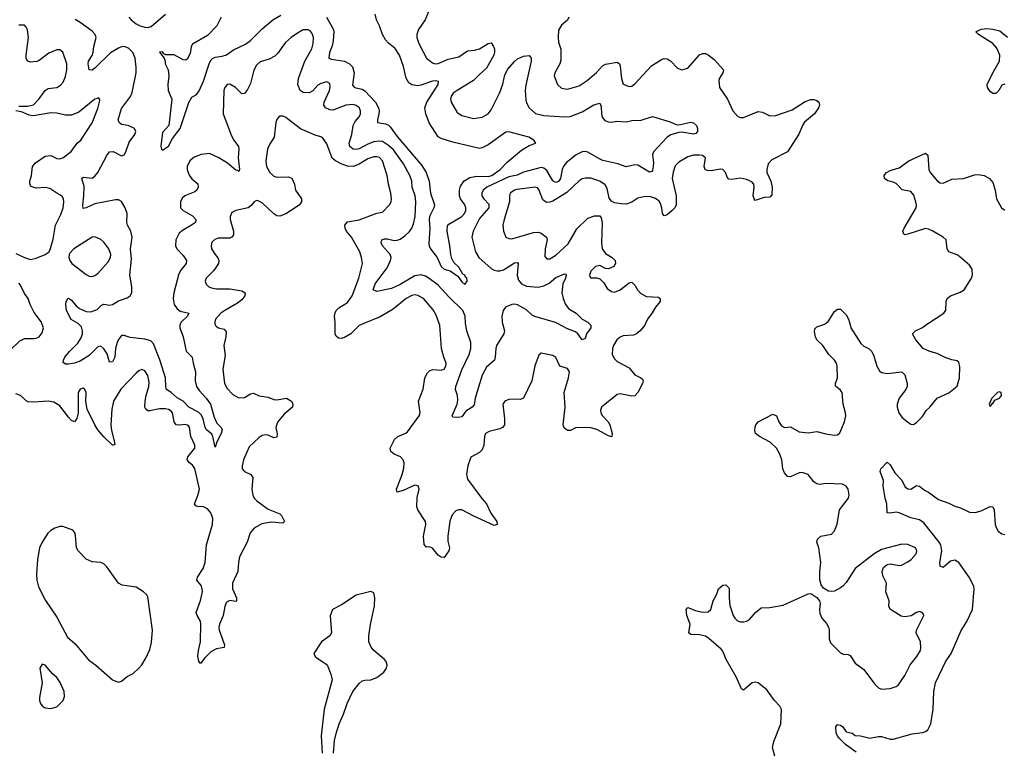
# Model space of a CAD drawing. Header units: inches. Extents: x 1603819 to 1745079, y 385938 to 533966.
# Tile 425 of 561: x 1702517 to 1709227, y 467097 to 472072. Entities that reach past the tile are written whole.
import ezdxf

# ---------------------------------------------------------------- set-up
doc = ezdxf.new("R2010")
doc.units = ezdxf.units.IN
doc.header["$MEASUREMENT"] = 0
doc.layers.add('B7406', color=7, linetype='Continuous')
doc.layers.add('B7407', color=7, linetype='Continuous')

msp = doc.modelspace()

# ---------------------------------------------------------------- linework, layer by layer
at = {"layer": 'B7406', "color": 5}
for points, elevation in [([(1702446.8, 469813.2), (1702518.7, 469881.3), (1702550, 469898.4), (1702610, 469897.1), (1702630, 469900.5), (1702649, 469910), (1702670, 469936), (1702678.4, 469970), (1702668, 470000)], 280), ([(1703847.4, 470000), (1703848.9, 469990), (1703858.9, 469978.9), (1703871.2, 469971.2), (1703910, 469961.1), (1703923.6, 469943.6), (1703921.6, 469910), (1703908.6, 469850), (1703917.4, 469782.6), (1703901.3, 469690), (1703912.9, 469590), (1703930, 469556.4), (1703970, 469515.3), (1704010, 469494.4), (1704050, 469496.3), (1704090, 469521.6), (1704110, 469526), (1704150, 469506), (1704210, 469497.4), (1704250, 469481.7), (1704270, 469480.2), (1704334.8, 469490), (1704370, 469470.3), (1704379.5, 469450), (1704377, 469430), (1704318.6, 469381.4), (1704273.6, 469326.4), (1704263, 469290), (1704271.1, 469248.9), (1704270, 469224.7), (1704250, 469220.8), (1704210, 469237.8), (1704190, 469240.3), (1704170, 469236), (1704150, 469224), (1704080.5, 469159.5), (1704041.8, 469070), (1704032.3, 469030), (1704034, 469010), (1704048.5, 468990), (1704091.7, 468970), (1704106.2, 468950), (1704099.4, 468870), (1704105.8, 468830), (1704114.9, 468810), (1704132.8, 468790), (1704210, 468733.6), (1704290, 468701.7), (1704300.9, 468690), (1704321.3, 468650), (1704310, 468638.7), (1704230, 468644.5), (1704166.7, 468633.3), (1704115.4, 468604.6), (1704088.2, 468571.8), (1704067.6, 468510), (1704015, 468410), (1704007.1, 468370), (1704003.6, 468310), (1703967.5, 468230), (1703968.1, 468190), (1703993.5, 468130), (1703994.6, 468110), (1703990, 468104.2), (1703950, 468110.8), (1703930, 468102.3), (1703924.8, 468095.2), (1703915.3, 468070), (1703903.6, 468010), (1703879.1, 467950), (1703874.6, 467930), (1703876.6, 467910), (1703912.4, 467810), (1703910.4, 467790), (1703858, 467782), (1703819.8, 467760.2), (1703778.9, 467721.1), (1703750, 467681.2), (1703738, 467698), (1703731.5, 467731.5), (1703734.7, 467770), (1703749, 467830), (1703751.6, 467950), (1703749.8, 467970), (1703726, 468010), (1703719.3, 468030), (1703750, 468110.6), (1703761.7, 468170), (1703761.5, 468190), (1703754.5, 468214.5), (1703724.7, 468250), (1703728.5, 468270), (1703767.2, 468330), (1703781.5, 468370), (1703790.8, 468490.8), (1703830.5, 468630), (1703832.5, 468670), (1703818.5, 468710), (1703796.9, 468736.9), (1703770, 468749), (1703730, 468753.3), (1703718, 468758), (1703707.2, 468770), (1703731.6, 468828.4), (1703742, 468870), (1703710, 469011.1), (1703694.6, 469034.6), (1703673.5, 469050), (1703658.7, 469070), (1703663.8, 469090), (1703709.8, 469150), (1703710.6, 469170), (1703683.7, 469230), (1703673.9, 469293.9), (1703665.8, 469305.8), (1703650, 469312), (1703606.1, 469306.1), (1703583.5, 469310), (1703569.5, 469329.5), (1703559.1, 469390), (1703550, 469401.6), (1703530, 469414), (1703510, 469418.8), (1703470, 469419.2), (1703405, 469404.9), (1703390, 469405.8), (1703377, 469417), (1703369.9, 469430), (1703371.2, 469470), (1703378, 469510), (1703396.2, 469570), (1703399.6, 469599.6), (1703390, 469646), (1703370, 469677), (1703350, 469687), (1703330, 469678.4), (1703310, 469660.5), (1703206.4, 469553.6), (1703156.2, 469470), (1703144.6, 469415.4), (1703137.2, 469310), (1703142.8, 469270), (1703164.2, 469190), (1703166, 469174), (1703154, 469170), (1703150.4, 469169.6), (1703090, 469228.2), (1703050, 469276.2), (1703029.2, 469310), (1702976, 469416), (1702968.3, 469468.3), (1702970.6, 469530.6), (1702962, 469550), (1702950, 469559.6), (1702930, 469553.6), (1702914.9, 469530), (1702915.8, 469390), (1702906.8, 469353.2), (1702890, 469329.6), (1702870, 469338.7), (1702850, 469360.5), (1702790, 469439.3), (1702750, 469463.5), (1702710, 469469.8), (1702610, 469462.9), (1702570, 469466.4), (1702523, 469510), (1702490, 469521.1)], 280), ([(1703613.2, 470000), (1703608, 469990), (1703608.1, 469970), (1703631.5, 469910), (1703651.9, 469811.9), (1703693.4, 469770), (1703698.6, 469730), (1703715.9, 469670), (1703712.5, 469610), (1703721.6, 469570), (1703741.3, 469541.3), (1703788.8, 469490), (1703816.5, 469450), (1703842, 469362), (1703861.3, 469321.3), (1703890.7, 469290), (1703895.8, 469275.8), (1703890.3, 469250), (1703863, 469197), (1703850, 469158), (1703834, 469230), (1703825.6, 469245.6), (1703790, 469274.7), (1703780.8, 469290), (1703767.5, 469350), (1703756.1, 469376.1), (1703735.5, 469395.5), (1703670, 469430.7), (1703631.1, 469471.1), (1703590, 469493.7), (1703550, 469529.1), (1703517.6, 469550), (1703512.6, 469570), (1703510.8, 469630), (1703472.6, 469752.6), (1703430, 469862.7), (1703410, 469882), (1703370, 469893.4), (1703270, 469905), (1703230, 469918.9), (1703210, 469917.4), (1703190, 469891.3), (1703181.4, 469870), (1703171, 469830), (1703164.6, 469770), (1703150, 469739.5), (1703130, 469736), (1703113.1, 469793.1), (1703090, 469828), (1703070, 469846.6), (1703050, 469840.4), (1702990, 469782.3), (1702930, 469744.1), (1702889.7, 469729.7), (1702850, 469722.4), (1702830, 469722.7), (1702814, 469734), (1702815.1, 469750), (1702825.6, 469770), (1702857.2, 469810), (1702913.5, 469866.5), (1702936.4, 469903.6), (1702944.7, 469930), (1702945.5, 469950), (1702937.6, 469977.6), (1702918.5, 469998.5), (1702916.1, 470000)], 260), ([(1704862.1, 470000), (1704830, 469986.5), (1704773.4, 469930), (1704730, 469903.8), (1704710, 469898.5), (1704690, 469900.5), (1704674.9, 469914.9), (1704667.7, 469930), (1704667.6, 470000)], 280), ([(1706781.8, 470000), (1706777, 469990), (1706745.3, 469950), (1706721.3, 469930), (1706699.6, 469920.4), (1706630, 469915.5), (1706610, 469907.4), (1706586.5, 469890), (1706563.2, 469850), (1706557.3, 469830), (1706555.3, 469790), (1706570, 469759.5), (1706590, 469740.9), (1706670, 469698.5), (1706710, 469650.2), (1706750.8, 469630), (1706761.7, 469621.7), (1706767, 469610), (1706761.3, 469590), (1706730, 469529.6), (1706710, 469508), (1706690, 469505.1), (1706610, 469521.8), (1706590, 469516.8), (1706483.1, 469430), (1706474.9, 469410), (1706478.3, 469390), (1706489, 469370), (1706527.8, 469330), (1706539.1, 469310), (1706555.6, 469250), (1706551.8, 469228.2), (1706530, 469234), (1706450, 469277.9), (1706410.2, 469289.8), (1706310, 469290.9), (1706270, 469271.6), (1706250, 469271.6), (1706228.6, 469288.6), (1706221, 469310), (1706234.2, 469430), (1706228.1, 469530), (1706257.9, 469630), (1706263.4, 469670), (1706250, 469692.8), (1706198, 469710), (1706170, 469769.3), (1706150, 469782.9), (1706070, 469797.2), (1706055.9, 469784.1), (1706028.8, 469711.2), (1706008, 469610), (1705950.3, 469490), (1705930, 469481.5), (1705890, 469484.8), (1705850, 469481.1), (1705823, 469470), (1705810.3, 469449.7), (1705821.1, 469350), (1705820.7, 469310), (1705816.9, 469303.1), (1705807, 469290), (1705790, 469281.1), (1705716, 469264), (1705692.7, 469250), (1705685.3, 469230), (1705681.2, 469170), (1705670, 469138.7), (1705650, 469119.7), (1705591.7, 469088.3), (1705571.4, 469028.6), (1705563.2, 468970), (1705570, 468939.1), (1705666.4, 468806.4), (1705697.8, 468770), (1705727.8, 468707.8), (1705768, 468650), (1705770.5, 468630), (1705750, 468623.6), (1705607.6, 468687.6), (1705530, 468729), (1705510, 468729.8), (1705490, 468722.4), (1705463.5, 468696.5), (1705447.8, 468652.2), (1705434, 468550), (1705436, 468516), (1705446.3, 468470), (1705441.3, 468450), (1705410, 468405.2), (1705390, 468407), (1705370, 468419.6), (1705330, 468467.6), (1705310, 468476.9), (1705290, 468474.5), (1705273.1, 468493.1), (1705269, 468550), (1705285.3, 468630), (1705282.2, 468650), (1705230.8, 468730), (1705224.5, 468750), (1705226.3, 468813.7), (1705239.7, 468870), (1705233, 468893), (1705210, 468898), (1705130, 468861.6), (1705089.6, 468849.6), (1705085.6, 468870), (1705123.9, 468970), (1705134.7, 469014.7), (1705137.3, 469050), (1705131.1, 469071.1), (1705112.6, 469090), (1705069.6, 469110), (1705047.2, 469127.2), (1705041.3, 469150), (1705071, 469210), (1705093, 469230), (1705147.8, 469252.2), (1705159, 469261), (1705239.3, 469370), (1705245.5, 469390), (1705234.7, 469470), (1705267.4, 469552.6), (1705278.2, 469630), (1705296.3, 469663.7), (1705310, 469678.5), (1705330, 469687.1), (1705390, 469681.1), (1705410, 469688.8), (1705422, 469710), (1705424.2, 469730), (1705407.1, 469770), (1705392.4, 469830), (1705380.7, 469990), (1705376.9, 470000)], 280), ([(1705807.6, 470000), (1705820.8, 469950), (1705817.6, 469930), (1705766.7, 469850), (1705761.1, 469830), (1705758.5, 469770), (1705752, 469750), (1705698.5, 469701.5), (1705670, 469647.6), (1705620.2, 469490), (1705613.8, 469446.1), (1705601.3, 469430), (1705556.7, 469403.3), (1705530, 469364), (1705510, 469359.3), (1705470, 469362), (1705463.6, 469370), (1705499, 469450), (1705502, 469478), (1705500.9, 469510), (1705487.6, 469550), (1705489.7, 469569.7), (1705530, 469685.2), (1705581.2, 469790), (1705591.4, 469830), (1705591, 469870), (1705565.2, 469950), (1705557.1, 469990), (1705556.4, 470000)], 260), ([(1706398.4, 470000), (1706408.4, 469990), (1706410.5, 469970), (1706379.1, 469930), (1706370, 469898), (1706350, 469889.3), (1706322, 469930), (1706303.9, 469943.9), (1706250, 469964.4), (1706182.9, 470000)], 260), ([(1707664, 467050), (1707648.7, 467110), (1707657.8, 467150), (1707704.5, 467270), (1707708, 467368), (1707698.4, 467390), (1707661.6, 467430), (1707610, 467502.7), (1707549.5, 467549.5), (1707530, 467555.1), (1707510, 467549.4), (1707450, 467499), (1707435.3, 467510), (1707399.3, 467590), (1707331.8, 467710), (1707310, 467765.2), (1707298.8, 467778.8), (1707212.9, 467852.9), (1707190, 467867.6), (1707150, 467876.9), (1707090, 467879.3), (1707077.2, 467890), (1707086.9, 467950), (1707064.2, 468010), (1707059, 468050), (1707070, 468064.7), (1707122.4, 468042.4), (1707170, 468032.2), (1707210, 468033), (1707227, 468050), (1707242.9, 468110), (1707266, 468150), (1707279, 468190), (1707310, 468214.8), (1707330, 468218.8), (1707350, 468198.8), (1707352.8, 468190), (1707351.3, 468130), (1707356.9, 468076.9), (1707378.5, 468010), (1707390.3, 467990), (1707410, 467972.7), (1707430, 467965.6), (1707450, 467965.2), (1707470.6, 467969.4), (1707490, 467981.1), (1707531.5, 468028.5), (1707570, 468061.3), (1707630, 468063.6), (1707720.1, 468079.9), (1707890, 468156), (1707910, 468158), (1707950, 468131), (1707968.1, 468108.1), (1707973, 468090), (1707968.2, 468050), (1707970, 468022), (1707984, 467990), (1708014.7, 467954.7), (1708028.4, 467930), (1708034, 467910), (1708034.4, 467850), (1708043.1, 467823.1), (1708110, 467754.4), (1708130, 467744.9), (1708164.1, 467744.1), (1708176.9, 467736.9), (1708210, 467684), (1708270, 467640.5), (1708342.4, 467542.4), (1708370, 467515.8), (1708390, 467507), (1708450, 467511.8), (1708490, 467524.4), (1708505.1, 467534.9), (1708550, 467598.8), (1708586.9, 467673.1), (1708632.3, 467730), (1708656.2, 467770), (1708659.5, 467790), (1708656, 467830), (1708627.6, 467890), (1708629.6, 467910), (1708679, 468010), (1708677.2, 468017.2), (1708668, 468030), (1708650, 468036), (1708630, 468029.3), (1708592.8, 468007.2), (1708550, 467999.8), (1708525.5, 468005.5), (1708452.6, 468050), (1708441.4, 468070), (1708441.8, 468110), (1708420.8, 468170), (1708424.4, 468230), (1708399.4, 468279.4), (1708394.4, 468310), (1708403.8, 468336.2), (1708430, 468357.3), (1708450, 468361.8), (1708510, 468350.4), (1708527.7, 468352.3), (1708570, 468374.4), (1708591.8, 468390), (1708627, 468430), (1708631.5, 468450), (1708622.7, 468470), (1708570, 468493), (1708530, 468495.8), (1708390, 468459.8), (1708340.3, 468430), (1708210.3, 468330), (1708150, 468234.7), (1708130, 468211.3), (1708110, 468196.9), (1708070, 468175.6), (1708050, 468173.6), (1708030, 468175.6), (1707995.8, 468195.8), (1707978.7, 468218.7), (1707971.2, 468251.2), (1707969.7, 468309.7), (1707976.4, 468370), (1707962.6, 468470), (1707949.7, 468510), (1707954, 468530), (1707977.2, 468550), (1708050, 468562.6), (1708070, 468585.5), (1708088.7, 468631.3), (1708105.1, 468730), (1708166.6, 468810), (1708171, 468830), (1708163.5, 468870), (1708150.6, 468890.6), (1708123.6, 468903.6), (1708010, 468908.2), (1707970, 468902.5), (1707950, 468905.8), (1707930, 468920.5), (1707890, 468969.6), (1707850, 468983.6), (1707830, 468982.4), (1707770, 468954.5), (1707750, 468956), (1707730, 468981.2), (1707717.2, 469010), (1707711.2, 469070), (1707697.7, 469110), (1707674.5, 469150), (1707631.3, 469191.3), (1707558, 469230), (1707532.3, 469250), (1707527, 469270), (1707530, 469294), (1707534, 469310), (1707549.3, 469330.7), (1707650, 469383.1), (1707674.9, 469370), (1707690.4, 469330), (1707710, 469301.6), (1707730, 469290.4), (1707770, 469295.3), (1707830, 469261.7), (1707890, 469254.9), (1707950, 469264.9), (1708010, 469247.6), (1708070, 469239.2), (1708090, 469240.2), (1708105.7, 469254.3), (1708137.4, 469330), (1708147, 469370), (1708146, 469390), (1708129.8, 469450.2), (1708121.7, 469530), (1708108, 469548), (1708079.5, 469570), (1708077.6, 469577.6), (1708076.3, 469590), (1708089.7, 469630), (1708089, 469710), (1708083.5, 469730), (1708070.5, 469750.5), (1708031.1, 469790), (1707991.6, 469850), (1707949.6, 469890), (1707940.5, 469910), (1707933.2, 469946.8), (1707937.2, 469962.8), (1707950, 469978), (1708003.9, 469996.1), (1708009, 470000)], 280), ([(1708173.8, 470000), (1708182, 469970), (1708250, 469863.7), (1708270, 469844.9), (1708306.5, 469826.5), (1708325.3, 469810), (1708339.1, 469779.1), (1708357.8, 469710), (1708376.5, 469676.5), (1708390, 469665.3), (1708430, 469658.3), (1708530, 469670.4), (1708550, 469650.8), (1708566.4, 469590), (1708566.4, 469570), (1708557.1, 469550), (1708510.3, 469490), (1708497.4, 469450), (1708497.6, 469430), (1708508.2, 469390), (1708530, 469362), (1708570, 469327.3), (1708590, 469314.8), (1708608.7, 469311.3), (1708630, 469324.7), (1708670, 469366), (1708694, 469406), (1708720.9, 469430), (1708769.4, 469490), (1708850, 469527), (1708906.6, 469573.4), (1708922.9, 469630), (1708924.5, 469704.5), (1708917.5, 469737.5), (1708906, 469746), (1708870, 469751.6), (1708830, 469766), (1708770, 469795.1), (1708719, 469810), (1708674, 469830), (1708623.7, 469890), (1708601.2, 469930), (1708622, 469950), (1708670, 469972.7), (1708705.9, 470000)], 280), ([(1708218.2, 467078.2), (1708144.5, 467130), (1708104, 467170), (1708090, 467188.7), (1708082, 467210), (1708079.3, 467250), (1708090, 467266), (1708110, 467260.7), (1708126, 467250), (1708150, 467216), (1708190, 467206.8), (1708210.7, 467190.7), (1708247.5, 467187.5), (1708310, 467172.7), (1708370, 467184.4), (1708390, 467183.1), (1708450, 467164.9), (1708470, 467166), (1708598.6, 467201.4), (1708670, 467212), (1708690, 467217.6), (1708707, 467230), (1708726.3, 467270), (1708742.7, 467370), (1708746.6, 467490), (1708757.7, 467550), (1708826.4, 467693.6), (1708864.8, 467750), (1708933.3, 467906.7), (1708971.6, 467968.4), (1709009.8, 468050), (1709021.4, 468190), (1709019.3, 468210), (1708989, 468270), (1708917.4, 468370), (1708890, 468386.9), (1708861.3, 468378.7), (1708810, 468336.9), (1708790, 468345.2), (1708787.5, 468370), (1708800.8, 468450), (1708793.8, 468490), (1708782.9, 468510), (1708680.1, 468640.1), (1708650, 468661.3), (1708590, 468675.7), (1708510, 468708.7), (1708490, 468713), (1708446.3, 468706.3), (1708429.5, 468709.5), (1708427, 468770), (1708414.5, 468810), (1708402.9, 468890), (1708403.7, 468930), (1708380.9, 468990), (1708385.2, 469010), (1708430, 469054.8), (1708450, 469037.3), (1708481.3, 468981.3), (1708530, 468930.8), (1708548.9, 468888.9), (1708570, 468872.7), (1708590, 468870.6), (1708630, 468896.3), (1708650, 468890.6), (1708683.4, 468863.4), (1708710.6, 468850), (1708779.9, 468799.9), (1708850, 468774), (1708890, 468754), (1708930, 468742.4), (1708990, 468714.4), (1709030, 468710.4), (1709070, 468723.7), (1709130, 468752.4), (1709150, 468750.7), (1709158.7, 468730), (1709166.2, 468630), (1709171.1, 468610), (1709184.8, 468584.8), (1709210, 468565.5), (1709230, 468561.3)], 260), ([(1704655.1, 467070), (1704663.2, 467156.8), (1704674.5, 467205.5), (1704695.1, 467270), (1704724.4, 467335.6), (1704747.8, 467410), (1704786.6, 467490), (1704830, 467546), (1704850, 467562.4), (1704870, 467568.7), (1704910, 467570.3), (1704950, 467586.7), (1704998, 467622), (1705017.6, 467650), (1705020.7, 467670), (1705015.1, 467695.1), (1705003.7, 467710), (1704930, 467771.1), (1704913, 467793), (1704897.5, 467830), (1704895.9, 467870), (1704906.7, 467946.7), (1704934.3, 468074.3), (1704937.8, 468130), (1704930, 468162.7), (1704910, 468171.6), (1704810, 468148.4), (1704710, 468081.1), (1704647.7, 468050), (1704633.5, 468006.5), (1704641.1, 467890), (1704630.2, 467869.8), (1704573, 467830), (1704521, 467750), (1704531, 467730), (1704541.1, 467721.1), (1704611.6, 467671.6), (1704638, 467610), (1704646.4, 467570), (1704592.7, 467370), (1704570.6, 467189.4), (1704578, 467070)], 320)]:
    msp.add_lwpolyline(points, dxfattribs=dict(at, elevation=elevation))
for points, elevation in [([(1709193.2, 469533.2), (1709182, 469530), (1709142, 469490), (1709124.7, 469450), (1709130, 469434), (1709146, 469454), (1709150, 469454), (1709163.1, 469476.9), (1709194, 469490), (1709208.7, 469510), (1709206, 469530)], 280), ([(1702790, 468617), (1702756.1, 468603.9), (1702730, 468589.4), (1702709, 468571), (1702670, 468509.2), (1702652.4, 468470), (1702637.4, 468390), (1702631.2, 468290), (1702633.4, 468250), (1702645.6, 468205.6), (1702691.7, 468111.7), (1702770, 467998.8), (1702842.4, 467862.4), (1702895.1, 467815.1), (1702985.6, 467705.6), (1703036.4, 467670), (1703150, 467570.5), (1703190, 467555.5), (1703210, 467562), (1703250, 467594), (1703290, 467614), (1703330, 467650.5), (1703350, 467673.4), (1703378.2, 467721.8), (1703403.5, 467776.5), (1703414.4, 467825.6), (1703421.2, 467910), (1703390, 468136.2), (1703383.1, 468150), (1703361.7, 468170), (1703310, 468201.8), (1703216.2, 468216.2), (1703190, 468229.8), (1703110, 468342), (1703090, 468361.6), (1703069.8, 468369.8), (1703010, 468375.6), (1702970, 468393), (1702915.6, 468450), (1702904.2, 468470), (1702898, 468558), (1702890, 468578), (1702878, 468590), (1702810, 468615.1)], 320), ([(1702670, 467676.2), (1702654.9, 467650), (1702669.1, 467550), (1702651.8, 467450), (1702652, 467430), (1702658.7, 467410), (1702670, 467393), (1702690, 467380.4), (1702730, 467374.9), (1702770, 467385.5), (1702813.5, 467430), (1702822.9, 467457.1), (1702819.5, 467490), (1702793.1, 467553.1), (1702770, 467586.4), (1702742.6, 467610), (1702690, 467671.5)], 320)]:
    msp.add_lwpolyline(points, close=True, dxfattribs=dict(at, elevation=elevation))
at = {"layer": 'B7407', "color": 5}
for points, elevation in [([(1705320.2, 472170), (1705280.3, 472070), (1705235.3, 472004.7), (1705224, 471970), (1705223.2, 471950), (1705237.6, 471910), (1705290, 471810.3), (1705330, 471778.2), (1705350, 471771.1), (1705370, 471774.2), (1705437.9, 471802.1), (1705510, 471819.7), (1705570, 471859.3), (1705616.4, 471863.5), (1705650, 471872.5), (1705710, 471908.9), (1705730, 471914.9), (1705746, 471890), (1705752.1, 471870), (1705753.7, 471850), (1705749.1, 471830), (1705698.6, 471741.4), (1705650, 471699.3), (1705610, 471657.1), (1705497.4, 471590), (1705472, 471570), (1705458.7, 471550), (1705453.7, 471530), (1705458.7, 471510), (1705499.1, 471439.1), (1705530, 471419.5), (1705610, 471398.6), (1705670, 471408.2), (1705710, 471430.2), (1705730, 471456.9), (1705790, 471576.1), (1705810, 471632), (1705824.3, 471695.7), (1705844.6, 471735.4), (1705890, 471787.6), (1705910, 471804.2), (1705950, 471823.5), (1705988.9, 471828.9), (1706002.8, 471810), (1706003.5, 471790), (1705966.2, 471626.2), (1705962.3, 471590), (1705966.2, 471526.2), (1705970, 471505.5), (1705990.2, 471470.2), (1706032.1, 471432), (1706090, 471419.7), (1706230, 471408.7), (1706268.5, 471411.5), (1706350, 471443.7), (1706430, 471492.3), (1706470, 471503.7), (1706480.9, 471480.9), (1706481.4, 471430), (1706486.3, 471406.3), (1706505.3, 471385.3), (1706530, 471375.5), (1706550, 471372.7), (1706590, 471381.1), (1706650, 471376.5), (1706690, 471384.7), (1706752.5, 471387.5), (1706830, 471412.7), (1706950, 471375.7), (1706990, 471358.2), (1707010, 471355.4), (1707090, 471372.4), (1707109, 471369), (1707130.4, 471350), (1707137.6, 471330), (1707137.1, 471310), (1707124.7, 471295.3), (1707110, 471291.5), (1707030, 471305), (1707010, 471303.7), (1706953.6, 471286.4), (1706930.2, 471270), (1706836.9, 471170), (1706829.3, 471150), (1706836.1, 471096.1), (1706835, 471070), (1706830, 471044), (1706824.1, 471035.9), (1706810, 471032.8), (1706730, 471080.2), (1706710, 471081.8), (1706650, 471068), (1706594.5, 471090), (1706492.4, 471112.4), (1706464.4, 471124.4), (1706390, 471169), (1706370, 471173), (1706350, 471169.8), (1706310, 471149.9), (1706242.6, 471097.4), (1706225.6, 471074.4), (1706215, 471050), (1706202, 470990), (1706190, 470969.2), (1706170, 470961.3), (1706150, 470973.5), (1706110, 471043.7), (1706090, 471060.2), (1706070, 471063.9), (1705950, 471033.1), (1705907.4, 471012.6), (1705850, 471000.6), (1705701.7, 470930), (1705674.6, 470910), (1705666.5, 470890), (1705667.7, 470870), (1705679.8, 470850), (1705715, 470815), (1705714.1, 470790), (1705650, 470716), (1705607.1, 470630), (1705597.8, 470590), (1705622.6, 470490), (1705646.3, 470450), (1705730, 470376), (1705750, 470364.4), (1705770, 470359.8), (1705790, 470359.4), (1705814.1, 470365.9), (1705890, 470413.6), (1705910, 470416.4), (1705914, 470410), (1705908.3, 470330), (1705915.9, 470296), (1705937.1, 470270), (1705970, 470254.8), (1706050, 470248.2), (1706090, 470257.8), (1706125.2, 470274.8), (1706170, 470313.6), (1706230, 470338.9), (1706236.2, 470336.2), (1706240.3, 470330), (1706236.9, 470310), (1706218.9, 470270), (1706212.2, 470210), (1706220.2, 470170), (1706236.5, 470130), (1706260.4, 470100.4), (1706310, 470071.4), (1706349.5, 470029.5), (1706388.4, 470010), (1706398.4, 470000)], 260), ([(1703261.7, 472090), (1703277.7, 472070), (1703310, 472043.7), (1703337.6, 472030), (1703370, 472021.2), (1703390, 472019.4), (1703413.9, 472026.1), (1703509.9, 472110.1)], 260), ([(1703889.8, 472090), (1703859.8, 472030), (1703796.5, 471963.5), (1703695.5, 471904.5), (1703685.3, 471890), (1703679.1, 471840.9), (1703657.4, 471802.6), (1703650, 471795.8), (1703630, 471798.9), (1703570, 471831.3), (1703512.8, 471832.8), (1703499.6, 471839.6), (1703490, 471852.7), (1703469.6, 471850.3), (1703502, 471810), (1703509, 471789), (1703509.2, 471770), (1703529.4, 471729.4), (1703533.2, 471690), (1703526.6, 471630), (1703529.2, 471590), (1703553.2, 471530), (1703532.7, 471350), (1703490, 471302), (1703479.3, 471210), (1703484, 471190), (1703490, 471182), (1703530, 471209.6), (1703559.1, 471260.9), (1703611.5, 471330), (1703670, 471507.6), (1703690, 471542.9), (1703719.9, 471560.1), (1703737.3, 471582.7), (1703770, 471652), (1703810, 471777.6), (1703821.5, 471798.5), (1703830, 471808.4), (1703850, 471816.4), (1703896.7, 471823.3), (1703926.7, 471833.3), (1703973.4, 471866.6), (1704055.8, 471904.2), (1704090.5, 471929.5), (1704170, 472008.7), (1704242.2, 472070), (1704297.3, 472102.7)], 240), ([(1704608.4, 472090), (1704653, 472010), (1704658.2, 471990), (1704653.2, 471926.8), (1704646.3, 471893.7), (1704628.4, 471848.5), (1704624.2, 471810), (1704642.2, 471802.2), (1704730, 471788.5), (1704765.3, 471770), (1704784.8, 471750), (1704796.1, 471710), (1704785.4, 471625.4), (1704799.3, 471610), (1704850, 471599.2), (1704870, 471587.3), (1704942.6, 471510), (1704963.2, 471470), (1704966.4, 471450), (1704965.5, 471430), (1704954.5, 471390), (1704955.1, 471370), (1705010, 471362.2), (1705030, 471353.2), (1705041.9, 471341.9), (1705090, 471276.3), (1705257, 471077), (1705286.7, 471030), (1705306.8, 470970), (1705316.2, 470890), (1705343.6, 470810), (1705340.2, 470790), (1705310, 470730.4), (1705307.9, 470710), (1705311.6, 470648.4), (1705306.2, 470546.2), (1705307, 470530), (1705316.2, 470510), (1705363.1, 470450), (1705390, 470389), (1705409, 470370), (1705450, 470359), (1705503.6, 470323.6), (1705530, 470285.2), (1705550, 470266), (1705566, 470290), (1705564, 470310), (1705556, 470316), (1705550.3, 470330), (1705537.5, 470337.5), (1705510, 470383.8), (1705476.9, 470416.9), (1705462.6, 470442.6), (1705454.7, 470470), (1705449, 470530), (1705430.2, 470630), (1705433.2, 470666.8), (1705441.4, 470678.6), (1705531.4, 470730), (1705548.9, 470750), (1705556.5, 470770), (1705558, 470790), (1705550.2, 470810), (1705522, 470850), (1705514, 470870), (1705514, 470910), (1705522.3, 470937.7), (1705546.2, 470973.8), (1705585, 470995), (1705630, 471004.7), (1705710, 471001.6), (1705735.5, 471010), (1705790.9, 471050), (1705838.5, 471101.5), (1705938, 471182), (1705990, 471213.2), (1706034, 471230), (1706022, 471250), (1705986, 471270), (1705850, 471308), (1705830, 471305.5), (1705710, 471218.7), (1705670, 471197.6), (1705650, 471194.4), (1705470, 471236.5), (1705390, 471262.9), (1705370, 471273.8), (1705308.6, 471368.6), (1705285.1, 471430), (1705278.4, 471470), (1705291.3, 471510), (1705367.9, 471630), (1705372, 471650), (1705355.2, 471655.2), (1705330, 471653.5), (1705250, 471624.6), (1705230, 471621.7), (1705190, 471627.8), (1705170, 471641.3), (1705150, 471673), (1705132.4, 471752.4), (1705106, 471830), (1705076.3, 471876.3), (1705030, 471912.3), (1705010, 471934.6), (1704990.2, 471970), (1704970.2, 472030), (1704948.2, 472070), (1704939.7, 472110)], 240), ([(1706259, 472090), (1706251, 472069), (1706210, 472034.3), (1706190, 472001.2), (1706186, 471950), (1706190, 471918.8), (1706205.4, 471870), (1706204.1, 471795.9), (1706198.4, 471770), (1706164, 471710), (1706159.6, 471690), (1706183.1, 471630), (1706210, 471604.2), (1706250, 471598.9), (1706330, 471620.9), (1706383.5, 471656.5), (1706447.3, 471712.7), (1706490, 471758), (1706510, 471769.1), (1706590, 471783.1), (1706605.3, 471770), (1706610, 471756), (1706617.4, 471670), (1706630, 471632.4), (1706670, 471615.6), (1706690, 471619.6), (1706710, 471634.3), (1706822.9, 471757.1), (1706890, 471800.2), (1706910, 471807.1), (1706930, 471805.2), (1706951.6, 471791.6), (1707001.2, 471741.2), (1707030, 471730.4), (1707070, 471742.4), (1707150, 471832.2), (1707170, 471841.3), (1707190, 471842.4), (1707210, 471833), (1707250, 471801.1), (1707313, 471730), (1707308.4, 471710), (1707286.5, 471673.5), (1707282.2, 471657.8), (1707286.7, 471610), (1707340.3, 471530), (1707376.9, 471450), (1707412.1, 471412.1), (1707430, 471404.9), (1707450, 471406), (1707550, 471444.9), (1707580.5, 471440.5), (1707630, 471415.5), (1707670, 471418.2), (1707782.7, 471457.3), (1707870, 471514.9), (1707910, 471527.7), (1707930, 471527.7), (1707950, 471520.7), (1707962.8, 471510), (1707967.7, 471490), (1707960.4, 471470), (1707932.9, 471430), (1707865.9, 471374.1), (1707851.1, 471350), (1707828, 471292), (1707750, 471171.6), (1707644.1, 471115.9), (1707618, 471090), (1707607.9, 471050), (1707608.1, 471030), (1707636.8, 470970), (1707644.7, 470930), (1707642.4, 470877.6), (1707630, 470860.9), (1707590, 470860.5), (1707530, 470839.3), (1707522, 470850), (1707516.9, 470870), (1707522.9, 470930), (1707519.4, 470950), (1707506.2, 470966.2), (1707470, 470982.8), (1707430, 470991.9), (1707370, 470983), (1707350, 470984.5), (1707338.3, 470998.3), (1707326.3, 471030), (1707309.7, 471049.7), (1707290, 471051.8), (1707230, 471040.3), (1707202.7, 471042.7), (1707189.7, 471050), (1707182.4, 471070), (1707190.6, 471130.6), (1707170, 471146.4), (1707149.1, 471149.1), (1707110, 471147.8), (1707070, 471137), (1707010, 471101.5), (1706984.9, 471075.1), (1706970, 471032), (1706964.4, 470990), (1706991.9, 470870), (1706991.9, 470810), (1706982.8, 470790), (1706964.2, 470770), (1706930, 470741.3), (1706910, 470734.5), (1706898.7, 470750), (1706893.1, 470790), (1706882.1, 470822.1), (1706874.1, 470834.1), (1706850, 470852.9), (1706810, 470866.1), (1706770, 470864.9), (1706730, 470854.6), (1706690, 470828.7), (1706650, 470814.9), (1706615.6, 470815.6), (1706570, 470824), (1706550, 470835.1), (1706534.7, 470854.7), (1706520.4, 470920.4), (1706506.3, 470946.4), (1706469.9, 470969.9), (1706410, 470990.7), (1706370, 470991.7), (1706350, 470986.6), (1706330, 470973.8), (1706246.4, 470893.6), (1706150, 470834), (1706130, 470826.6), (1706106.3, 470826.3), (1706082.8, 470842.8), (1706054.1, 470914.1), (1706045, 470924.9), (1706031.1, 470931.1), (1705905.3, 470914.7), (1705888.4, 470910), (1705860.3, 470890), (1705854.9, 470870), (1705856, 470830), (1705818.3, 470710), (1705810.2, 470670), (1705814, 470630), (1705830.5, 470590), (1705850, 470578.9), (1705870, 470578.3), (1706019.6, 470620.4), (1706050, 470622.7), (1706070, 470617.2), (1706106.7, 470590), (1706112.7, 470570), (1706099.3, 470510), (1706096.7, 470456.7), (1706110, 470441.3), (1706130, 470441.3), (1706170, 470466), (1706255.4, 470544.6), (1706314.8, 470645.2), (1706390, 470719.5), (1706434.4, 470734.4), (1706470, 470734.8), (1706479.9, 470719.9), (1706487.8, 470687.7), (1706482.2, 470550), (1706487.8, 470510), (1706510, 470476.9), (1706554.9, 470450), (1706574.4, 470430), (1706577.1, 470410), (1706566.8, 470390), (1706530, 470373.6), (1706510, 470375.6), (1706470, 470394.8), (1706441.6, 470390), (1706410, 470356.2), (1706400.4, 470330), (1706401.7, 470321.7), (1706410, 470310.8), (1706450, 470312.7), (1706470, 470305.5), (1706498, 470278), (1706519.9, 470239.9), (1706550, 470219.1), (1706570, 470214), (1706610, 470230.4), (1706670, 470277.6), (1706690, 470281.3), (1706710, 470261.6), (1706727.8, 470230), (1706750, 470205.5), (1706790, 470185.5), (1706870, 470179.5), (1706881.6, 470170), (1706882.4, 470150), (1706849.4, 470110.6), (1706827.7, 470072.3), (1706796, 470030), (1706781.8, 470000)], 280), ([(1702510, 471483.2), (1702570, 471482.6), (1702610, 471492.3), (1702648.5, 471530), (1702690, 471589.3), (1702710, 471603.5), (1702770, 471609.3), (1702794.5, 471625.5), (1702813.1, 471646.9), (1702830, 471683.8), (1702838.7, 471730), (1702838, 471770), (1702810.9, 471850.9), (1702790, 471867.6), (1702770, 471866.6), (1702715.1, 471844.9), (1702650, 471792.8), (1702633.9, 471786.1), (1702590, 471781.7), (1702570, 471789.7), (1702561.8, 471810), (1702561.4, 471830), (1702576.1, 471950), (1702570, 472002), (1702561.8, 472021.8), (1702550, 472034), (1702510, 472035.1)], 280), ([(1702916.1, 470000), (1702868.7, 470028.7), (1702835.5, 470090), (1702831.2, 470128.8), (1702834.5, 470150), (1702845.2, 470170), (1702850, 470173.4), (1702870, 470160.5), (1702901.6, 470121.6), (1702923.6, 470103.5), (1702970, 470082), (1703001.2, 470078.8), (1703044.9, 470095.1), (1703073.6, 470126.4), (1703090, 470131.8), (1703130, 470125.8), (1703150, 470130.2), (1703190, 470154.3), (1703250, 470175.2), (1703270.6, 470190), (1703280.2, 470210), (1703281.8, 470250), (1703267.2, 470330), (1703278.3, 470438.3), (1703272.2, 470510), (1703282.7, 470590), (1703273.8, 470630), (1703250.6, 470670.6), (1703246.8, 470690), (1703249.2, 470750), (1703234.9, 470790), (1703210, 470833.1), (1703190, 470844.2), (1703170, 470844.4), (1703030, 470816.1), (1702970, 470788.4), (1702950, 470783.7), (1702946.2, 470806.2), (1702954.6, 470870), (1702955.5, 470935.5), (1702940.7, 470990), (1702950, 470997.6), (1703010, 470992), (1703030, 471004.9), (1703049.8, 471030.2), (1703110, 471146), (1703130, 471170.4), (1703153.4, 471173.4), (1703210, 471144.4), (1703230, 471150.7), (1703240.5, 471170), (1703262.4, 471237.6), (1703302.4, 471290), (1703309.6, 471310), (1703299.3, 471330), (1703256, 471350), (1703210, 471356.8), (1703194.5, 471370), (1703188.7, 471390), (1703210, 471465.7), (1703271.4, 471548.6), (1703284.2, 471575.8), (1703309.9, 471710), (1703311.6, 471748.4), (1703305, 471810), (1703288.5, 471848.5), (1703258.5, 471878.5), (1703228.4, 471888.4), (1703210, 471886.7), (1703190, 471878.1), (1703134.8, 471845.2), (1703030, 471741.6), (1703010, 471728.9), (1702989.7, 471729.7), (1702984.4, 471770), (1702987, 471790), (1703011.3, 471828.7), (1703018, 471850), (1703021.5, 471890), (1703037.8, 471950), (1703030.8, 471970), (1703010, 471992.8), (1702930, 472052.5), (1702893.9, 472073.9)], 260), ([(1705556.4, 470000), (1705553.1, 470050), (1705537.8, 470090), (1705441.7, 470181.7), (1705370, 470261), (1705308.2, 470308.2), (1705282.8, 470322.8), (1705252.6, 470332.6), (1705210, 470325), (1705110, 470266.5), (1705050, 470238.8), (1704950, 470219.4), (1704927.1, 470230), (1704940.5, 470270), (1705020.6, 470379.4), (1705045, 470430), (1705048.1, 470450), (1705042.1, 470470), (1704989, 470530), (1704981.4, 470550), (1704985.1, 470570), (1705003.2, 470576.8), (1705023, 470577), (1705070, 470565.8), (1705090, 470567.6), (1705110, 470576.5), (1705142.4, 470597.6), (1705173.2, 470626.8), (1705189.3, 470650.7), (1705200.6, 470679.4), (1705211.7, 470730), (1705217.9, 470830), (1705211.7, 470870), (1705192.9, 470930), (1705189.8, 470970), (1705177, 471010), (1705133.4, 471090), (1705063.5, 471183.5), (1705030, 471214.8), (1704990, 471240.4), (1704970, 471243.7), (1704930, 471238.3), (1704890, 471223.2), (1704830, 471191.4), (1704810, 471187.6), (1704789.6, 471189.6), (1704766.9, 471206.9), (1704761.9, 471230), (1704779.6, 471290), (1704789.9, 471350), (1704803.2, 471376.8), (1704831.6, 471410), (1704840.3, 471430), (1704840.7, 471450), (1704830, 471472.9), (1704810, 471488), (1704790, 471493.4), (1704740.4, 471490), (1704650, 471455.9), (1704630, 471457.2), (1704601.4, 471470), (1704589.9, 471490), (1704592.5, 471510), (1704628.2, 471590), (1704633.6, 471613.6), (1704630, 471637.6), (1704610, 471647.4), (1704570, 471637.1), (1704550, 471625.1), (1704513.9, 471586.1), (1704490, 471573.2), (1704450, 471575.3), (1704429.3, 471589.3), (1704413.7, 471630), (1704417.7, 471670), (1704460.5, 471790), (1704507, 471873), (1704516.4, 471910), (1704519.2, 471950), (1704510, 471978.3), (1704495.6, 471995.6), (1704482.5, 472002.5), (1704450, 472002), (1704410, 471979.8), (1704366.9, 471950), (1704325.8, 471914.2), (1704276.6, 471843.4), (1704256.4, 471823.6), (1704217.7, 471802.3), (1704155.6, 471784.4), (1704130, 471763), (1704112.4, 471727.6), (1704090, 471638), (1704070, 471597), (1704050, 471569.6), (1704030, 471566), (1703986.9, 471610), (1703950, 471633.3), (1703930, 471631.1), (1703915.3, 471610), (1703909.3, 471589.3), (1703904.5, 471430), (1703959.8, 471279.8), (1703976.1, 471250), (1704008, 471208), (1704011.3, 471190), (1704005.2, 471130), (1704015.8, 471050), (1704010, 471037.2), (1704003.9, 471043.9), (1703990, 471046.9), (1703932.8, 471092.8), (1703875.1, 471130), (1703810, 471159.6), (1703753.7, 471153.7), (1703705.1, 471134.9), (1703677.4, 471110), (1703658.3, 471070), (1703657.8, 471050), (1703672.7, 471012.7), (1703690, 470986.7), (1703731.6, 470951.6), (1703734, 470930), (1703724.4, 470910), (1703710, 470898), (1703642, 470870), (1703624.3, 470855.7), (1703612, 470830), (1703612.4, 470790), (1703630.6, 470770), (1703694.5, 470734.5), (1703718, 470710), (1703714.3, 470690), (1703688.7, 470670), (1703625.8, 470634.2), (1703604.1, 470615.9), (1703581.3, 470570), (1703579.1, 470530), (1703586.9, 470510), (1703630, 470464), (1703654.4, 470430), (1703652.2, 470410), (1703615.5, 470364.5), (1703601.8, 470338.2), (1703568.1, 470210), (1703561.9, 470170), (1703570.8, 470130), (1703590, 470100.6), (1703610, 470084.8), (1703670.8, 470070), (1703661.1, 470050), (1703618.4, 470010), (1703613.2, 470000)], 260), ([(1709230, 471633.3), (1709210, 471624.7), (1709190.9, 471589.1), (1709170, 471568.8), (1709150, 471568.7), (1709130, 471581.5), (1709112.9, 471610), (1709110.9, 471630), (1709149, 471710), (1709194.8, 471790), (1709197.3, 471830), (1709177.4, 471877.4), (1709150, 471908.9), (1709052, 471970), (1709032.7, 471990), (1709070, 472008.5), (1709110, 472011.6), (1709150, 472008.1), (1709196.9, 471996.9), (1709250, 471952.4)], 280), ([(1702490, 470477.8), (1702550, 470449.3), (1702590, 470437.7), (1702630, 470445.3), (1702690, 470470.4), (1702717, 470490), (1702727.6, 470512.4), (1702744.9, 470575.1), (1702761.8, 470670), (1702796.9, 470743.1), (1702812.7, 470790), (1702817.8, 470830), (1702814.9, 470850), (1702806.5, 470866.5), (1702795.8, 470875.8), (1702770, 470888), (1702722, 470922), (1702690, 470926.6), (1702630, 470922.6), (1702595, 470935), (1702585.6, 470950), (1702585.6, 470970), (1702597.1, 471010), (1702603.8, 471070), (1702623.9, 471096.1), (1702690, 471140.5), (1702730, 471146.7), (1702770, 471125.8), (1702790, 471122.8), (1702810, 471130.2), (1702866.8, 471173.2), (1702907.6, 471230), (1702932.6, 471250), (1703011.5, 471368.5), (1703050, 471466), (1703062, 471522), (1703058, 471538), (1703050, 471539), (1703046.2, 471533.8), (1703030, 471529.4), (1702918.9, 471441.1), (1702870, 471421.7), (1702830, 471421.4), (1702770, 471434.5), (1702730, 471437.7), (1702610, 471416.9), (1702582.1, 471422.1), (1702530, 471444), (1702491.4, 471451.4)], 280), ([(1704667.6, 470000), (1704667.6, 470010), (1704662.9, 470050), (1704666.2, 470073.8), (1704674.5, 470090), (1704691.8, 470108.2), (1704750, 470144.6), (1704783, 470190), (1704829.1, 470310), (1704852.9, 470410), (1704846.6, 470450), (1704834, 470490), (1704779.3, 470590), (1704745, 470630), (1704736.2, 470650), (1704734, 470670), (1704750, 470693.4), (1704830, 470706.8), (1704950, 470752.6), (1704990, 470760.3), (1705036.9, 470810), (1705047.8, 470830), (1705050.9, 470849.1), (1705047.2, 470890), (1705030.8, 470950), (1705021.2, 471010), (1704990.6, 471110), (1704970, 471131.3), (1704950, 471137.6), (1704930, 471137.5), (1704890, 471123.9), (1704830, 471086.8), (1704790, 471070.6), (1704750, 471074.2), (1704708, 471090), (1704668.7, 471108.7), (1704646.9, 471126.9), (1704610, 471226), (1704583.6, 471263.6), (1704570, 471273.3), (1704530, 471284.5), (1704430, 471327.3), (1704330, 471405.3), (1704310, 471413.5), (1704290, 471414.3), (1704283.8, 471410), (1704270, 471392.3), (1704263.1, 471370), (1704250.3, 471270), (1704218.6, 471221.4), (1704205.2, 471190), (1704193.6, 471110), (1704198, 471070), (1704221.2, 471030), (1704250, 471003.9), (1704270, 470997.6), (1704350, 470999.6), (1704370.9, 470990.9), (1704390, 470950.7), (1704396.1, 470910), (1704436.5, 470850), (1704437.4, 470830), (1704423.7, 470810), (1704395.3, 470790), (1704330, 470748.2), (1704290, 470733.3), (1704270, 470735.6), (1704250, 470747.3), (1704170, 470823.5), (1704142.5, 470837.5), (1704130, 470838.3), (1704115.5, 470830), (1704095.3, 470804.7), (1704074, 470790), (1703989, 470771), (1703963.4, 470756.6), (1703950.4, 470730), (1703951.7, 470710), (1703974.9, 470630), (1703974.1, 470605.9), (1703963.8, 470590), (1703950, 470582.3), (1703870, 470581.7), (1703845.8, 470574.2), (1703825.5, 470554.5), (1703821.3, 470530), (1703825.3, 470510), (1703848.7, 470470), (1703868.1, 470448.1), (1703874, 470430), (1703871.3, 470410), (1703839.3, 470360.7), (1703787, 470310), (1703780.4, 470290), (1703787.5, 470267.5), (1703804.9, 470250), (1703823.2, 470243.2), (1703857.6, 470237.6), (1703950, 470236.3), (1704030, 470223.2), (1704052.9, 470210), (1704052.1, 470190), (1704030, 470161.4), (1704001, 470139), (1703914.7, 470090), (1703888.4, 470070), (1703852.2, 470030), (1703845.8, 470010), (1703847.4, 470000)], 280), ([(1708705.9, 470000), (1708710, 470003.1), (1708816.3, 470070), (1708828.6, 470091.4), (1708831.7, 470150), (1708838.8, 470170), (1708861.1, 470190), (1708926.7, 470213.3), (1708952.8, 470230), (1709003.5, 470310), (1709010, 470332), (1709008.2, 470370), (1708990, 470398.9), (1708910, 470466.6), (1708848.3, 470488.3), (1708838.5, 470510), (1708831.3, 470571.3), (1708811.5, 470590), (1708740.7, 470630), (1708710, 470644.5), (1708690, 470648), (1708570, 470609), (1708550, 470605.6), (1708541.6, 470610), (1708536.8, 470630), (1708545.7, 470650), (1708626, 470790), (1708629.1, 470810), (1708625.4, 470830), (1708610, 470875.1), (1708590, 470900.9), (1708532.3, 470912.3), (1708490, 470955.1), (1708470, 470965.1), (1708432.7, 470972.7), (1708410, 470988.7), (1708409, 471010), (1708424, 471030), (1708450, 471043), (1708510, 471061.3), (1708577, 471110), (1708690, 471162.8), (1708707.3, 471147.3), (1708713.2, 471050), (1708722.4, 471030), (1708772.2, 470970), (1708790, 470959.1), (1708810, 470957.6), (1708870, 470984.9), (1708950, 470988.5), (1709024.9, 471015.1), (1709050, 471016), (1709090, 471008.7), (1709127.3, 470990), (1709150, 470962.8), (1709165.7, 470910), (1709174, 470850), (1709208.4, 470790), (1709230, 470773.4)], 280), ([(1702668, 470000), (1702664.5, 470010), (1702616.4, 470076.4), (1702588.9, 470128.9), (1702573.7, 470170), (1702550, 470204.2), (1702521.5, 470261.5), (1702510, 470274.2)], 280), ([(1705376.9, 470000), (1705356, 470056), (1705334.6, 470094.6), (1705269.8, 470170), (1705230, 470192.1), (1705210, 470194.9), (1705190, 470191.3), (1705150, 470169.8), (1705062.9, 470097.1), (1704973.3, 470046.7), (1704862.1, 470000)], 280), ([(1706182.9, 470000), (1706167.9, 470007.9), (1706027.4, 470047.4), (1706010, 470057.3), (1705970, 470093.4), (1705910, 470126.8), (1705890, 470131.7), (1705870, 470130.4), (1705828.1, 470111.9), (1705812.3, 470090), (1705802.8, 470050), (1705805, 470010), (1705807.6, 470000)], 260), ([(1708009, 470000), (1708026.5, 470013.5), (1708070, 470081), (1708090, 470098), (1708110, 470098), (1708150, 470058.8), (1708165.5, 470030), (1708173.8, 470000)], 280)]:
    msp.add_lwpolyline(points, dxfattribs=dict(at, elevation=elevation))
at = {"layer": 'B7407', "color": 5, "elevation": 280}
msp.add_lwpolyline([(1703030, 470592.3), (1703010, 470589.6), (1702886.7, 470510), (1702859.1, 470480.9), (1702853.4, 470470), (1702851.7, 470450), (1702858, 470430), (1702873.4, 470410), (1702970, 470334), (1702990, 470322.7), (1703010, 470320.2), (1703030, 470326.7), (1703050, 470340.8), (1703120.2, 470419.8), (1703136.5, 470450), (1703138.9, 470470), (1703124.2, 470510), (1703090, 470555.6), (1703070, 470573.6)], close=True, dxfattribs=at)

doc.saveas('drawing.dxf')
